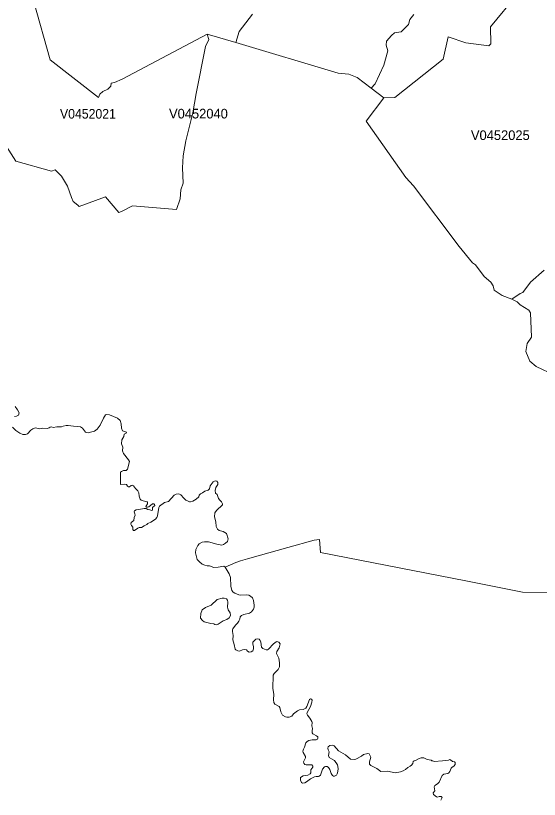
# Model space of a CAD drawing. Extents: x 369010 to 735936, y 6377141 to 6616555.
# Drawn here: x 484330 to 489759, y 6512310 to 6520436 of the extents above; entities that cross this region are included whole.
import ezdxf
from ezdxf.enums import TextEntityAlignment as Align

# ---------------------------------------------------------------- set-up
doc = ezdxf.new("R2010")
doc.units = 0
doc.header["$LTSCALE"] = 40
doc.layers.add('3', color=7, linetype='Continuous', lineweight=13)
doc.layers.add('4', color=7, linetype='Continuous')

msp = doc.modelspace()

# ---------------------------------------------------------------- linework, layer by layer
at = {"layer": '3'}
for points in [[(489531.21, 6520661.75), (489254.16, 6520319.82), (489256.64, 6520143.72), (489234.96, 6520124.53), (488997.13, 6520154.15), (488814.74, 6520218.04), (488761.12, 6519986.99), (488261.96, 6519588.95), (488147.27, 6519585.15), (487962.07, 6519341.19), (488374.01, 6518758.12), (488455.6, 6518671.23), (488926.96, 6518042.65), (489064.82, 6517871.68), (489095.44, 6517851.33), (489187.62, 6517730.68), (489255.32, 6517673.25), (489279.48, 6517633.69), (489291.06, 6517591.65), (489372.66, 6517535.38), (489473.45, 6517498.31), (489559.35, 6517555.9), (489588.81, 6517566), (489667.92, 6517674.57), (489809.09, 6517797.54)], [(488457.75, 6520448.42), (488415.71, 6520396.12), (488400.82, 6520346.47), (488325.51, 6520267.36), (488257.99, 6520257.09), (488226.05, 6520231.61), (488175.07, 6520170.37), (488169.94, 6520131.97), (488188.97, 6520070.74), (488147.93, 6519921.45), (488058.56, 6519728.64), (488016.52, 6519683.95), (488147.27, 6519585.15), (488261.96, 6519588.95), (488761.12, 6519986.99), (488814.74, 6520218.04), (488997.13, 6520154.15), (489234.96, 6520124.53), (489256.64, 6520143.72), (489254.16, 6520319.82), (489531.21, 6520661.75)], [(484062.46, 6519344.17), (484330.41, 6518929.09), (484701.64, 6518822.51), (484741.36, 6518837.9), (484804.09, 6518772.52), (484866.81, 6518668.75), (484910.34, 6518552.07), (484927.39, 6518509.7), (484973.56, 6518471.31), (484987.63, 6518455.91), (485263.03, 6518557.04), (485399.73, 6518394.51), (485428.04, 6518405.93), (485542.23, 6518465.02), (485998.36, 6518427.45), (486035.43, 6518536.02), (486041.89, 6518631.68), (486067.05, 6518699.87), (486060.59, 6518858.09), (486065.72, 6518981.89), (486092.53, 6519138.95), (486167.18, 6519427.59), (486201.93, 6519630.66), (486299.58, 6520116.25), (486332.68, 6520187.75), (486313.98, 6520244.02), (485434.49, 6519779.61), (485355.05, 6519743.87), (485321.78, 6519737.41), (485315.33, 6519705.3), (485284.71, 6519674.69), (485234.73, 6519649.03), (485203.94, 6519622.06), (485189.87, 6519587.46), (484689.23, 6519977.56), (484519.75, 6520578.5)], [(484519.75, 6520578.5), (484689.23, 6519977.56), (485189.87, 6519587.46), (485203.94, 6519622.06), (485234.73, 6519649.03), (485284.71, 6519674.69), (485315.33, 6519705.3), (485321.78, 6519737.41), (485355.05, 6519743.87), (485434.49, 6519779.61), (486313.98, 6520244.02), (486613.71, 6520157.3), (486646.97, 6520270.83), (486785.83, 6520452.72)], [(486785.83, 6520452.72), (486646.97, 6520270.83), (486613.71, 6520157.3), (487674.42, 6519840.52), (487782.99, 6519829.1), (487870.87, 6519794.68), (488016.52, 6519683.95), (488058.56, 6519728.64), (488147.93, 6519921.45), (488188.97, 6520070.74), (488169.94, 6520131.97), (488175.07, 6520170.37), (488226.05, 6520231.61), (488257.99, 6520257.09), (488325.51, 6520267.36), (488400.82, 6520346.47), (488415.71, 6520396.12), (488457.75, 6520448.42)], [(489916.34, 6516709.68), (489727.66, 6516797.73), (489661.3, 6516855.16), (489619.09, 6516954.63), (489633.66, 6517036.88), (489677.02, 6517103.25), (489668.08, 6517353.33), (489651.53, 6517381.46), (489559.68, 6517436.24), (489528.23, 6517470.34), (489473.45, 6517498.31), (489372.66, 6517535.38), (489291.06, 6517591.65), (489279.48, 6517633.69), (489255.32, 6517673.25), (489187.62, 6517730.68), (489095.44, 6517851.33), (489064.82, 6517871.68), (488926.96, 6518042.65), (488455.6, 6518671.23), (488374.01, 6518758.12), (487962.07, 6519341.19), (488147.27, 6519585.15), (488016.52, 6519683.95), (487870.87, 6519794.68), (487782.99, 6519829.1), (487674.42, 6519840.52), (486613.71, 6520157.3), (486313.98, 6520244.02), (486332.68, 6520187.75), (486299.58, 6520116.25), (486201.93, 6519630.66), (486167.18, 6519427.59), (486092.53, 6519138.95), (486065.72, 6518981.89), (486060.59, 6518858.09), (486067.05, 6518699.87), (486041.89, 6518631.68), (486035.43, 6518536.02), (485998.36, 6518427.45), (485542.23, 6518465.02), (485428.04, 6518405.93), (485399.73, 6518394.51), (485263.03, 6518557.04), (484987.63, 6518455.91), (484973.56, 6518471.31), (484927.39, 6518509.7), (484910.34, 6518552.07), (484866.81, 6518668.75), (484804.09, 6518772.52), (484741.36, 6518837.9), (484701.64, 6518822.51), (484330.41, 6518929.09), (484062.46, 6519344.17)], [(489809.09, 6517797.54), (489667.92, 6517674.57), (489588.81, 6517566), (489559.35, 6517555.9), (489473.45, 6517498.31), (489528.23, 6517470.34), (489559.68, 6517436.24), (489651.53, 6517381.46), (489668.08, 6517353.33), (489677.02, 6517103.25), (489633.66, 6517036.88), (489619.09, 6516954.63), (489661.3, 6516855.16), (489727.66, 6516797.73), (489916.34, 6516709.68)], [(484325.78, 6516382.81), (484350.6, 6516347.56), (484365.66, 6516316.44), (484359.21, 6516294.43), (484339.02, 6516284.67), (484316.51, 6516279.37)], [(484854.89, 6516186.36), (484874.42, 6516186.36), (484929.7, 6516178.58), (484972.24, 6516177.75), (485001.2, 6516171.3), (485023.21, 6516159.22), (485052.84, 6516118), (485066.57, 6516112.38), (485084.95, 6516110.23), (485106.13, 6516118.5), (485148.5, 6516126.28), (485176.63, 6516149.45), (485205.76, 6516191.16), (485239.69, 6516261.99), (485261.87, 6516295.92), (485269.65, 6516300.72), (485302.58, 6516296.91), (485386, 6516261.99), (485414.13, 6516237.83), (485424.06, 6516205.39), (485428.7, 6516157.73), (485436.31, 6516131.74), (485479.18, 6516116.35), (485476.2, 6516105.59), (485454.68, 6516097.98), (485451.7, 6516073.48), (485430.19, 6516036.58), (485428.7, 6515996.69), (485442.43, 6515962.93), (485436.31, 6515923.21), (485447.07, 6515895.57), (485500.36, 6515832.01), (485509.3, 6515814.64), (485488.44, 6515732.88), (485474.87, 6515719.31), (485447.56, 6515719.31), (485428.53, 6515711.03), (485418.44, 6515702.42), (485418.6, 6515574.65), (485462.29, 6515579.95), (485478.02, 6515574.99), (485489.27, 6515558.44), (485499.53, 6515550.49), (485509.96, 6515550.82), (485528.66, 6515565.06), (485539.09, 6515566.21), (485550.18, 6515559.26), (485573.18, 6515531.62), (485598.01, 6515507.79), (485606.12, 6515489.42), (485611.91, 6515454.17), (485621.51, 6515423.55), (485632.6, 6515412.79), (485652.46, 6515404.02), (485692.84, 6515396.24), (485696.81, 6515390.12), (485696.81, 6515375.55), (485679.6, 6515345.93), (485685.72, 6515340.96), (485698.3, 6515339.47), (485710.72, 6515343.28), (485749.28, 6515372.74), (485760.86, 6515373.9), (485770.13, 6515367.77), (485771.62, 6515356.69), (485749.77, 6515334.84), (485747.46, 6515308.86), (485742, 6515304.55), (485720.15, 6515313.32), (485701.78, 6515314.48), (485682.58, 6515324.41), (485660.73, 6515327.23), (485646.17, 6515321.43), (485577.65, 6515310.68), (485563.42, 6515303.06), (485558.12, 6515291.48), (485566.07, 6515271.12), (485567.72, 6515256.23), (485558.78, 6515231.23), (485556.14, 6515200.95), (485527.34, 6515179.1), (485524.36, 6515162.72), (485530.81, 6515148.15), (485544.72, 6515131.27), (485545.38, 6515108.6), (485551.17, 6515096.68), (485561.1, 6515096.35), (485596.02, 6515123.66), (485610.26, 6515128.95), (485633.26, 6515128.95), (485660.73, 6515147.32), (485689.86, 6515159.57), (485700.62, 6515168.84), (485730.58, 6515182.58), (485780.06, 6515214.85), (485793.96, 6515231.23), (485801.91, 6515251.09), (485813, 6515336.99), (485822.27, 6515351.56), (485872.91, 6515386.48)], [(484297.48, 6516169.64), (484331.57, 6516134.89), (484374.93, 6516106.09), (484403.73, 6516095), (484432.03, 6516095), (484451.73, 6516100.79), (484488.14, 6516136.71), (484509.49, 6516152.26), (484533.65, 6516160.87), (484579.83, 6516151.11), (484609.29, 6516160.37), (484657.95, 6516155.08), (484678.14, 6516161.53), (484687.4, 6516170.14), (484699.98, 6516174.28), (484720.34, 6516166.17), (484758.41, 6516174.28), (484805.41, 6516172.29), (484821.13, 6516181.39), (484854.89, 6516186.36)], [(485872.91, 6515386.48), (485916.27, 6515397.23), (485973.7, 6515464.59), (485992.4, 6515475.35), (486013.26, 6515477.34), (486028.98, 6515475.02), (486040.73, 6515468.9), (486071.85, 6515431.66), (486094.02, 6515412.96), (486106.27, 6515409.48), (486132.75, 6515394.92), (486142.35, 6515393.76), (486166.51, 6515401.37), (486201.44, 6515423.22), (486227.92, 6515447.38), (486233.54, 6515463.44), (486245.96, 6515477.34), (486268.46, 6515488.1), (486291.14, 6515504.15), (486324.4, 6515517.22), (486338.64, 6515530.96), (486346.75, 6515561.58), (486378.86, 6515600.8), (486398.39, 6515611.89), (486415.27, 6515609.91), (486425.69, 6515596.17), (486426.52, 6515573.83), (486403.52, 6515542.22), (486398.88, 6515513.42), (486403.02, 6515484.29), (486420.4, 6515471.21), (486434.46, 6515429.01), (486446.05, 6515410.97), (486465.25, 6515395.25), (486475.51, 6515375.39), (486474.35, 6515362.31), (486410.8, 6515303.72), (486395.41, 6515282.21), (486391.93, 6515240.01), (486404.18, 6515187.54), (486408.81, 6515137.89), (486422.22, 6515111.08), (486439.6, 6515099.16), (486480.14, 6515086.91), (486514.73, 6515065.07), (486533.93, 6515009.96), (486525.49, 6514982.32), (486506.96, 6514965.43), (486483.29, 6514951.2), (486466.74, 6514947.39), (486415.76, 6514956.99), (486329.87, 6514981.99), (486288.49, 6514981.99), (486263.66, 6514976.19), (486231.39, 6514958.98), (486218.81, 6514943.92), (486199.12, 6514902.21), (486193.49, 6514864.64), (486210.7, 6514797.94), (486236.69, 6514771.3), (486264, 6514749.45), (486291.97, 6514736.87), (486315.63, 6514729.92), (486339.13, 6514729.92), (486382.83, 6514714.2), (486430, 6514717.68), (486489.08, 6514726.61), (486500.5, 6514719.16), (486612.05, 6514765.34), (486659.72, 6514783.88), (486733.2, 6514805.39), (486843.09, 6514836.18), (487150.6, 6514920.58), (487424.18, 6514997.21), (487478.63, 6515004.82), (487488.56, 6514870.77), (488995.31, 6514574.85), (489582.85, 6514459.65), (489877.78, 6514453.37)], [(489877.78, 6514453.37), (489582.85, 6514459.65), (488995.31, 6514574.85), (487488.56, 6514870.77), (487478.63, 6515004.82), (487424.18, 6514997.21), (487150.6, 6514920.58), (486843.09, 6514836.18), (486733.2, 6514805.39), (486659.72, 6514783.88), (486612.05, 6514765.34), (486500.5, 6514719.16)], [(486500.5, 6514719.16), (486543.7, 6514647.17), (486556.44, 6514611.09), (486561.41, 6514519.07), (486572.5, 6514475.38), (486585.24, 6514457.67), (486600.63, 6514446.41), (486644.82, 6514431.19), (486662.36, 6514428.04), (486724.43, 6514430.03), (486745.94, 6514425.73), (486764.31, 6514416.95), (486784.34, 6514398.09), (486796.59, 6514370.61), (486803.04, 6514324.6), (486801.55, 6514303.09), (486795.76, 6514283.56), (486773.58, 6514255.92), (486754.72, 6514242.18), (486694.97, 6514227.62), (486670.47, 6514216.36), (486656.57, 6514203.79), (486652.76, 6514178.46), (486645.15, 6514158.6), (486630.92, 6514137.09), (486610.73, 6514116.73), (486581.1, 6514079.49), (486578.12, 6514067.74), (486579.61, 6514049.54), (486584.25, 6514009.65), (486583.09, 6513964.3), (486593.85, 6513914.48), (486606.42, 6513868.47), (486612.88, 6513859.7), (486632.08, 6513848.61), (486650.45, 6513846.3), (486680.4, 6513859.7), (486702.58, 6513863.51), (486721.45, 6513860.53), (486733.7, 6513847.12), (486750.91, 6513837.86), (486772.42, 6513838.68), (486788.15, 6513851.59), (486797.42, 6513872.45), (486796.59, 6513896.11), (486787.32, 6513919.45), (486788.15, 6513940.63), (486818.43, 6513971.58), (486840.61, 6513975.56), (486854.51, 6513970.92), (486865.27, 6513956.85), (486871.4, 6513940.14), (486879.84, 6513889.49), (486893.57, 6513872.61), (486927, 6513859.21), (486939.25, 6513860.7), (486951.5, 6513867.32), (487002.81, 6513921.27), (487030.44, 6513944.28), (487038.06, 6513946.26), (487056.93, 6513939.31), (487070.66, 6513923.59), (487061.89, 6513881.05), (487038.55, 6513842.32), (487035.08, 6513821.31), (487056.59, 6513775.3), (487066.52, 6513724.98), (487065.37, 6513684.76), (487051.13, 6513657.62), (487010.92, 6513615.75), (487000.65, 6513596.55), (486994.53, 6513460.84), (487007.11, 6513401.42), (487003.3, 6513342.34), (487006.78, 6513314.86), (487017.87, 6513298.31), (487061.89, 6513273.32), (487068.51, 6513262.56), (487079.27, 6513218.87), (487095.65, 6513182.96), (487126.77, 6513166.08), (487142.49, 6513162.6), (487165.17, 6513162.6), (487194.62, 6513172.2), (487210.35, 6513195.2), (487251.39, 6513226.15), (487274.07, 6513239.23), (487309.98, 6513241.55), (487337.95, 6513256.94), (487347.55, 6513272.99), (487376.68, 6513345.81), (487385.62, 6513351.94), (487395.55, 6513348.46), (487402.5, 6513337.37), (487400.84, 6513318.17), (487385.62, 6513271.83), (487351.03, 6513211.59), (487350.03, 6513198.18), (487355.16, 6513181.63), (487379.99, 6513151.35)], [(487379.99, 6513151.35), (487400.35, 6513116.42), (487402.99, 6513105.83), (487401.84, 6513071.24), (487408.79, 6513042.94), (487402.99, 6513021.42), (487402.99, 6513000.74), (487411.77, 6512989.15), (487450.49, 6512969.29), (487461.25, 6512959.36), (487463.24, 6512944.8), (487457.78, 6512932.38), (487444.37, 6512926.26), (487405.31, 6512925.6), (487369.73, 6512918.98), (487352.02, 6512911.03), (487338.61, 6512895.64), (487325.7, 6512850.29), (487312.3, 6512829.61), (487306.51, 6512810.41), (487309.48, 6512794.68), (487333.32, 6512752.98), (487333.32, 6512738.74), (487312.63, 6512700.02), (487316.44, 6512685.95), (487329.51, 6512670.56), (487340.6, 6512666.75), (487398.86, 6512668.57), (487409.61, 6512655.66), (487412.26, 6512645.23), (487391.24, 6512616.44), (487388.93, 6512584.66), (487382.8, 6512574.73), (487358.64, 6512560.5), (487310.64, 6512552.88), (487282.67, 6512537.82), (487282.01, 6512509.85), (487292.6, 6512483.37), (487303.03, 6512476.92), (487328.35, 6512482.21), (487344.07, 6512490.32), (487387.27, 6512522.1), (487427.16, 6512543.95), (487443.71, 6512548.58), (487469.69, 6512546.76), (487477.8, 6512550.57), (487491.54, 6512560.5), (487510.74, 6512624.22), (487531.92, 6512646.39), (487543.51, 6512651.69), (487559.56, 6512650.53), (487574.13, 6512640.6), (487586.04, 6512619.42), (487601.43, 6512579.2), (487614.84, 6512556.19), (487625.6, 6512550.4), (487635.86, 6512550.4), (487655.06, 6512561.65), (487664.66, 6512573.41), (487671.44, 6512598.07), (487672.27, 6512631), (487667.64, 6512668.57), (487634.37, 6512711.1), (487605.24, 6512731.46), (487580.58, 6512743.21), (487574.46, 6512765.22), (487579.09, 6512803.46), (487570.65, 6512821.83), (487567.17, 6512841.85), (487569.49, 6512854.43), (487585.71, 6512867.51), (487618.65, 6512870.98), (487631.22, 6512865.52), (487677.73, 6512811.57), (487749.39, 6512770.52), (487801.03, 6512725.34), (487838.6, 6512722.52), (487856.64, 6512727.16), (487915.73, 6512757.94), (487937.57, 6512773.33), (487979.44, 6512786.41), (487993.51, 6512781.44), (488012.71, 6512747.68), (487997.82, 6512699.68), (487997.82, 6512675.19), (488011.88, 6512661.45), (488072.95, 6512631.5), (488114.33, 6512598.56), (488185.66, 6512603.53), (488264.28, 6512583.67), (488319.89, 6512595.42), (488346.7, 6512605.02), (488372.35, 6512619.25), (488393.87, 6512641.1), (488420.68, 6512653.01), (488432.1, 6512664.1), (488446.66, 6512680.16), (488452.46, 6512701.67), (488461.72, 6512708.95), (488480.43, 6512715.08)], [(488480.43, 6512715.08), (488511.87, 6512735.1), (488535.37, 6512741.39), (488562.52, 6512740.9), (488596.61, 6512723.68), (488635.83, 6512715.57), (488644.94, 6512709.95), (488653.38, 6512709.95), (488668.77, 6512703), (488756.49, 6512708.79), (488815.57, 6512715.57), (488830.14, 6512722.52), (488838.58, 6512720.21), (488860.09, 6512701.51), (488878.13, 6512699.85), (488885.74, 6512691.08), (488884.59, 6512671.22), (488873, 6512655), (488856.12, 6512644.41), (488846.19, 6512631.99), (488831.96, 6512598.23), (488820.21, 6512583.67), (488808.95, 6512578.37), (488769.23, 6512571.42), (488750.69, 6512558.84), (488718.92, 6512487.18), (488704.35, 6512471.45), (488676.05, 6512454.57), (488668.77, 6512438.35), (488676.38, 6512398.14), (488659.83, 6512376.29), (488660.99, 6512361.73), (488693.59, 6512334.91), (488704.68, 6512334.09), (488720.08, 6512341.04), (488741.92, 6512340.71), (488750.69, 6512328.79), (488737.29, 6512301.98)]]:
    msp.add_lwpolyline(points, dxfattribs=at)
msp.add_lwpolyline([(486529.13, 6514353.07), (486525.66, 6514375.74), (486514.4, 6514389.15), (486493.05, 6514397.59), (486471.21, 6514394.78), (486420.23, 6514380.71), (486355.35, 6514322.95), (486298.09, 6514298.95), (486263.33, 6514275.95), (486248.77, 6514236.72), (486247.11, 6514187.9), (486265.65, 6514166.05), (486284.68, 6514150.99), (486353.04, 6514134.11), (486383.32, 6514129.64), (486396.23, 6514122.85), (486410.14, 6514120.7), (486428.18, 6514126.33), (486481.96, 6514159.93), (486519.53, 6514175.65), (486543.53, 6514192.37), (486557.6, 6514217.03), (486553.13, 6514242.84), (486532.94, 6514275.95), (486526.82, 6514301.1)], close=True, dxfattribs=at)

# ---------------------------------------------------------------- texts
at = {"layer": '4', "width": 0.95}
msp.add_text('V0452021', height=100, dxfattribs=at).set_placement((485079.34, 6519368.83), align=Align.CENTER)
at = {"layer": '4'}
for s, p in [('V0452040', (486224.9, 6519370.44)), ('V0452025', (489354.51, 6519146.8))]:
    msp.add_text(s, height=100, dxfattribs=at).set_placement(p, align=Align.CENTER)

doc.saveas('drawing.dxf')
